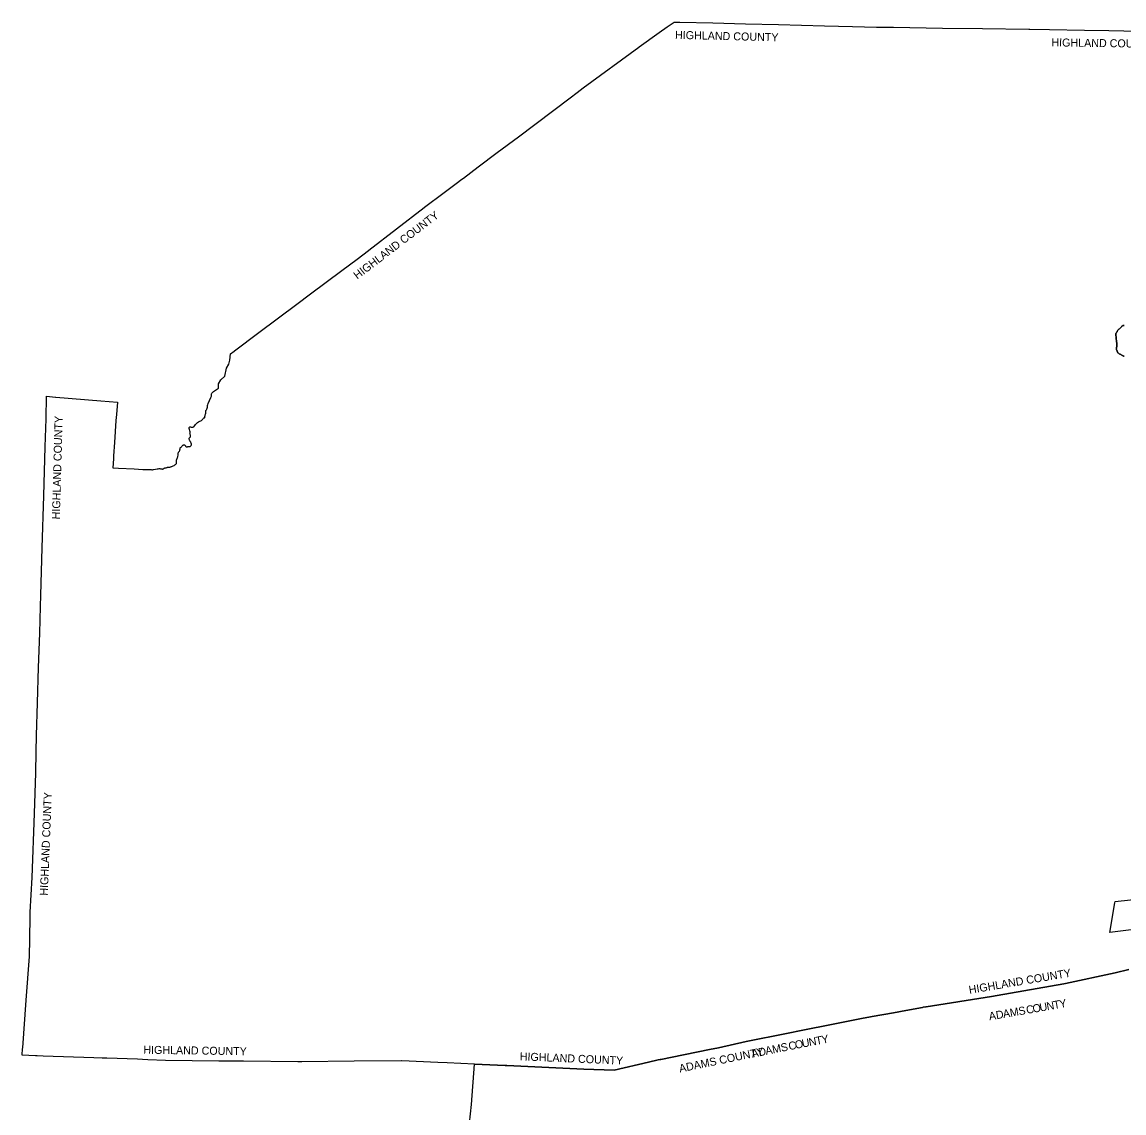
# Model space of a CAD drawing. Extents: x 1578669 to 1989827, y 208020 to 553079.
# Drawn here: x 1578669 to 1716333, y 367687 to 503996 of the extents above; entities that cross this region are included whole.
import ezdxf

# ---------------------------------------------------------------- set-up
doc = ezdxf.new("R2010")
doc.units = 0
for name, color, linetype in [('GM_X_Adjacent_County', 7, 'Continuous'), ('GM_X_Adjacent_County_Text', 7, 'Continuous'), ('GM_X_Corporation', 7, 'Continuous')]:
    doc.layers.add(name, color=color, linetype=linetype)

msp = doc.modelspace()

# ---------------------------------------------------------------- linework, layer by layer
at = {"layer": 'GM_X_Adjacent_County'}
for points in [[(1716944, 385616), (1715243, 385199), (1709027, 383852), (1708828, 383819), (1700474, 382353), (1699796, 382245), (1691630, 380967), (1691562, 380956), (1691232, 380887), (1691184, 380874), (1689080, 380492), (1687556, 380216), (1684870, 379728), (1684465, 379654), (1683755, 379513), (1679810, 378742), (1676204, 378017), (1674179, 377598), (1669148, 376597), (1665666, 375842), (1664545, 375615), (1659887, 374671), (1658458, 374381), (1658400, 374367), (1658129, 374305), (1656929, 374027), (1652636, 373033), (1648875, 373148), (1647962, 373191), (1639218, 373602), (1639040, 373611), (1635198, 373791), (1631776, 373952), (1630628, 373995), (1626099, 374208), (1626060, 374210), (1620148, 374148), (1613626, 374093), (1613116, 374096), (1606320, 374160), (1604029, 374172), (1603265, 374179), (1596599, 374241), (1594394, 374306), (1593734, 374365), (1593113, 374425), (1589266, 374523), (1588677, 374545), (1587643, 374584), (1581292, 374793), (1580571, 374820), (1580347, 374828), (1578669, 374917), (1578743, 375741), (1578750, 375835), (1579198, 381778), (1579591, 387224), (1579618, 387771), (1579637, 388893), (1579705, 392782), (1579924, 397127), (1580230, 405084), (1580380, 410197), (1580442, 412790), (1580491, 414838), (1580602, 418918), (1580746, 423359), (1580874, 427644), (1580979, 430971), (1581014, 432385), (1581190, 438279), (1581383, 444781), (1581567, 450939), (1581670, 454427), (1581739, 457239), (1582867, 457136), (1582883, 457135), (1588502, 456667), (1590579, 456501), (1590479, 454965), (1590388, 454199), (1590303, 452833), (1590219, 451466), (1590110, 449807), (1590085, 449419), (1590007, 448309), (1590719, 448267), (1592674, 448158), (1593750, 448106), (1594127, 448088), (1594783, 448067), (1594897, 448063), (1594982, 448063), (1595044, 448068), (1595106, 448081), (1595348, 448125), (1595565, 448156), (1595662, 448177), (1595798, 448194), (1595895, 448192), (1595971, 448185), (1596049, 448175), (1596093, 448162), (1596141, 448149), (1596183, 448134), (1596222, 448124), (1596281, 448149), (1596324, 448178), (1596378, 448201), (1596444, 448252), (1596476, 448271), (1596512, 448280), (1596552, 448282), (1596623, 448280), (1596681, 448291), (1596750, 448318), (1596792, 448343), (1596839, 448374), (1596890, 448398), (1596950, 448394), (1597028, 448373), (1597102, 448367), (1597164, 448382), (1597227, 448409), (1597326, 448449), (1597377, 448470), (1597459, 448495), (1597567, 448545), (1597670, 448599), (1597765, 448663), (1597832, 448702), (1597885, 448743), (1597924, 448787), (1597959, 448828), (1597971, 448928), (1597974, 448982), (1597966, 449079), (1597967, 449149), (1597977, 449235), (1598010, 449381), (1598048, 449474), (1598100, 449596), (1598132, 449685), (1598157, 449908), (1598169, 450034), (1598189, 450126), (1598214, 450199), (1598232, 450259), (1598281, 450326), (1598326, 450382), (1598376, 450461), (1598398, 450549), (1598414, 450655), (1598417, 450725), (1598416, 450751), (1598426, 450795), (1598477, 450838), (1598569, 450893), (1598630, 450952), (1598692, 451023), (1598727, 451070), (1598754, 451110), (1598790, 451143), (1598841, 451166), (1598907, 451167), (1598971, 451149), (1599017, 451123), (1599044, 451102), (1599077, 451055), (1599095, 451009), (1599132, 450954), (1599165, 450931), (1599223, 450910), (1599320, 450926), (1599378, 450943), (1599450, 450944), (1599519, 450944), (1599569, 450945), (1599621, 450952), (1599659, 450958), (1599712, 450993), (1599753, 451030), (1599794, 451083), (1599824, 451149), (1599839, 451215), (1599824, 451291), (1599811, 451334), (1599800, 451390), (1599771, 451455), (1599736, 451514), (1599691, 451567), (1599658, 451634), (1599625, 451684), (1599594, 451741), (1599575, 451806), (1599554, 451862), (1599540, 451925), (1599529, 451975), (1599537, 452021), (1599574, 452061), (1599617, 452086), (1599666, 452123), (1599707, 452162), (1599728, 452240), (1599724, 452310), (1599707, 452389), (1599673, 452478), (1599654, 452544), (1599649, 452617), (1599659, 452701), (1599666, 452781), (1599639, 452904), (1599590, 453073), (1599562, 453206), (1599554, 453277), (1599563, 453323), (1599596, 453378), (1599650, 453403), (1599712, 453398), (1599786, 453388), (1599877, 453379), (1599961, 453375), (1600021, 453386), (1600116, 453438), (1600262, 453586), (1600354, 453696), (1600438, 453795), (1600490, 453868), (1600610, 453954), (1600720, 454032), (1600862, 454112), (1600987, 454168), (1601078, 454222), (1601156, 454275), (1601236, 454371), (1601293, 454450), (1601367, 454533), (1601399, 454537), (1601444, 454558), (1601498, 454563), (1601517, 454593), (1601523, 454715), (1601541, 454815), (1601561, 454925), (1601585, 455012), (1601614, 455136), (1601625, 455274), (1601632, 455355), (1601646, 455449), (1601671, 455504), (1601702, 455554), (1601756, 455643), (1601814, 455766), (1601848, 455872), (1601850, 455952), (1601844, 456081), (1601851, 456119), (1601860, 456169), (1601940, 456330), (1602265, 457086), (1602332, 457243), (1602354, 457329), (1602356, 457425), (1602358, 457525), (1602383, 457605), (1602427, 457668), (1602480, 457717), (1602535, 457770), (1602590, 457817), (1603196, 458254), (1603228, 458790), (1603508, 459291), (1604010, 459731), (1604229, 460736), (1604515, 461237), (1604641, 461739), (1604731, 462556), (1605170, 462886), (1605211, 462917), (1608261, 465210), (1612987, 468763), (1614700, 470050), (1618604, 472952), (1620523, 474378), (1621966, 475451), (1621997, 475474), (1628919, 480818), (1628958, 480847), (1631413, 482696), (1633248, 484078), (1633505, 484272), (1633819, 484508), (1635644, 485883), (1638042, 487688), (1640676, 489672), (1647133, 494533), (1648023, 495203), (1648788, 495779), (1655741, 500852), (1655787, 500886), (1658265, 502686), (1659262, 503388), (1660124, 503996), (1660848, 503978), (1664966, 503877), (1669035, 503777), (1673166, 503675), (1678903, 503534), (1682405, 503448), (1685430, 503373), (1685835, 503363), (1687539, 503338), (1693676, 503248), (1698641, 503176), (1704437, 503092), (1704566, 503090), (1707043, 503052), (1711386, 502989), (1714432, 502944), (1716307, 502917), (1719280, 502875)], [(1716348, 462239), (1716287, 462264), (1716221, 462301), (1716170, 462324), (1716108, 462349), (1716049, 462385), (1715991, 462410), (1715930, 462441), (1715873, 462480), (1715805, 462511), (1715746, 462539), (1715693, 462576), (1715640, 462621), (1715573, 462678), (1715544, 462733), (1715527, 462791), (1715500, 462842), (1715471, 462899), (1715452, 462957), (1715425, 463012), (1715406, 463072), (1715379, 463133), (1715390, 463191), (1715397, 463230), (1715402, 463255), (1715413, 463307), (1715420, 463359), (1715425, 463421), (1715432, 463477), (1715434, 463577), (1715439, 463627), (1715442, 463693), (1715439, 463761), (1715438, 463819), (1715424, 463936), (1715403, 463986), (1715405, 464048), (1715400, 464101), (1715391, 464163), (1715386, 464213), (1715385, 464263), (1715380, 464313), (1715376, 464364), (1715373, 464416), (1715371, 464474), (1715362, 464542), (1715357, 464600), (1715350, 464663), (1715343, 464715), (1715334, 464773), (1715321, 464830), (1715314, 464884), (1715311, 464948), (1715313, 465008), (1715328, 465066), (1715351, 465128), (1715396, 465189), (1715439, 465240), (1715470, 465302), (1715499, 465355), (1715526, 465421), (1715563, 465484), (1715647, 465583), (1715702, 465632), (1715759, 465673), (1715818, 465716), (1715868, 465763), (1715926, 465822), (1715982, 465871), (1716041, 465928), (1716086, 465979), (1716147, 466030), (1716202, 466067), (1716266, 466092), (1716318, 466095), (1716370, 466096)], [(1716370, 466096), (1716318, 466095), (1716266, 466092), (1716202, 466067), (1716147, 466030), (1716086, 465979), (1716041, 465928), (1715982, 465871), (1715926, 465822), (1715868, 465763), (1715818, 465716), (1715759, 465673), (1715702, 465632), (1715647, 465583), (1715563, 465484), (1715526, 465421), (1715499, 465355), (1715470, 465302), (1715439, 465240), (1715396, 465189), (1715351, 465128), (1715328, 465066), (1715313, 465008), (1715311, 464948), (1715314, 464884), (1715321, 464830), (1715334, 464773), (1715343, 464715), (1715350, 464663), (1715357, 464600), (1715362, 464542), (1715371, 464474), (1715373, 464416), (1715376, 464364), (1715380, 464313), (1715385, 464263), (1715386, 464213), (1715391, 464163), (1715400, 464101), (1715405, 464048), (1715403, 463986), (1715424, 463936), (1715438, 463819), (1715439, 463761), (1715442, 463693), (1715439, 463627), (1715434, 463577), (1715432, 463477), (1715425, 463421), (1715420, 463359), (1715413, 463307), (1715402, 463255), (1715397, 463230), (1715390, 463191), (1715379, 463133), (1715406, 463072), (1715425, 463012), (1715452, 462957), (1715471, 462899), (1715500, 462842), (1715527, 462791), (1715544, 462733), (1715573, 462678), (1715640, 462621), (1715693, 462576), (1715746, 462539), (1715805, 462511), (1715873, 462480), (1715930, 462441), (1715991, 462410), (1716049, 462385), (1716108, 462349), (1716170, 462324), (1716221, 462301), (1716287, 462264), (1716348, 462239)], [(1634580, 366395), (1634807, 368748), (1635198, 373791), (1639040, 373611), (1639218, 373602), (1647962, 373191), (1648875, 373148), (1652636, 373033), (1656929, 374027), (1658129, 374305), (1658400, 374367), (1658458, 374381), (1659887, 374671), (1664545, 375615), (1665666, 375842), (1669148, 376597), (1674179, 377598), (1676204, 378017), (1679810, 378742), (1683755, 379513), (1684465, 379654), (1684870, 379728), (1687556, 380216), (1689080, 380492), (1691184, 380874), (1691232, 380887), (1691562, 380956), (1691630, 380967), (1699796, 382245), (1700474, 382353), (1708828, 383819), (1709027, 383852), (1715243, 385199), (1716944, 385616)]]:
    msp.add_lwpolyline(points, dxfattribs=at)
at = {"layer": 'GM_X_Corporation'}
msp.add_lwpolyline([(1714587, 390235), (1715200, 393939), (1715226, 394110), (1718697, 394496), (1717919, 390648)], close=True, dxfattribs=at)

# ---------------------------------------------------------------- texts
at = {"layer": 'GM_X_Adjacent_County_Text'}
for s, rotation, p in [('HIGHLAND COUNTY', 358.57481, (1660236, 501901)), ('HIGHLAND COUNTY', 359.17024, (1707263, 500959)), ('HIGHLAND COUNTY', 37.37972, (1620555, 471797)), ('HIGHLAND COUNTY', 88.44743, (1583399, 441842)), ('HIGHLAND COUNTY', 87.72367, (1581884, 394825)), ('HIGHLAND COUNTY', 9.63753, (1697034, 382564)), ('U', 9.96554, (1705874, 380352)), ('N', 10.07179, (1706746, 380505)), ('T', 10.26912, (1707618, 380660)), ('Y', 10.26912, (1708353, 380793)), ('A', 9.04703, (1699532, 379263)), ('D', 9.48082, (1700412, 379403)), ('A', 9.88596, (1701290, 379550)), ('M', 9.92957, (1702160, 379701)), ('S', 9.93975, (1703231, 379889)), ('C', 9.94504, (1704202, 380059)), ('O', 9.94515, (1705004, 380200)), ('T', 10.9027, (1677916, 376187)), ('Y', 10.9027, (1678649, 376328)), ('HIGHLAND COUNTY', 359.13104, (1593816, 375091)), ('ADAMS COUNTY', 11.6921, (1660859, 372735)), ('D', 11.65528, (1670760, 374756)), ('A', 11.64001, (1671625, 374935)), ('M', 11.55112, (1672489, 375113)), ('S', 11.3759, (1673553, 375330)), ('C', 11.25198, (1674518, 375524)), ('O', 11.07323, (1675317, 375683)), ('U', 10.9556, (1676183, 375852)), ('N', 10.90789, (1677049, 376020)), ('HIGHLAND COUNTY', 357.59512, (1640834, 374269)), ('A', 11.65561, (1669896, 374578))]:
    msp.add_text(s, height=1000, rotation=rotation, dxfattribs=at).set_placement(p)

doc.saveas('drawing.dxf')
